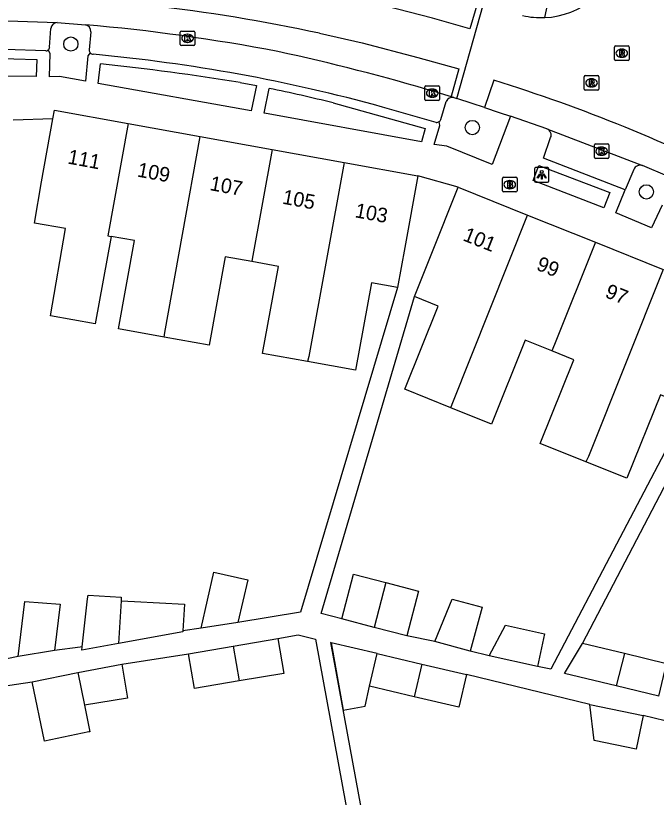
# Model space of a CAD drawing. Extents: x 159718 to 160783, y 383290 to 384030.
# Drawn here: x 160252.4 to 160296.4, y 383699.6 to 383753.2 of the extents above; entities that cross this region are included whole.
import ezdxf

# ---------------------------------------------------------------- set-up
doc = ezdxf.new("R2010")
doc.units = 0
for name, color, linetype in [('IMGEO_Boom', 7, 'Continuous'), ('IMGEO_Brandkraan', 7, 'Continuous'), ('IMGEO_Kolk', 7, 'Continuous'), ('IMGEO_Lichtpunt', 7, 'Continuous'), ('IMGEO_Pand', 7, 'Continuous'), ('IMGEO_Pand_nummerreeks', 7, 'Continuous'), ('IMGEO_Parkeervlak_open', 7, 'Continuous'), ('IMGEO_Rijbaan_lokaal_gesloten', 7, 'Continuous'), ('IMGEO_Rijbaan_lokaal_open', 7, 'Continuous'), ('IMGEO_Rioolput', 7, 'Continuous'), ('IMGEO_Voetpad_open', 7, 'Continuous')]:
    doc.layers.add(name, color=color, linetype=linetype)

msp = doc.modelspace()

# ---------------------------------------------------------------- linework, layer by layer
at = {"layer": 'IMGEO_Boom'}
for centre in [(160256.166, 383751.277), (160283.738, 383745.547), (160295.689, 383741.129)]:
    msp.add_circle(centre, 0.489, dxfattribs=at)
at = {"layer": 'IMGEO_Brandkraan'}
for p, q in [((160285.804, 383741.203), (160285.804, 383742.055)), ((160285.879, 383742.129), (160286.731, 383742.129)), ((160286.292, 383741.909), (160286.317, 383741.909)), ((160286.805, 383742.055), (160286.805, 383741.203)), ((160286.315, 383741.349), (160286.29, 383741.349)), ((160286.731, 383741.129), (160285.879, 383741.129))]:
    msp.add_line(p, q, dxfattribs=at)
for points in [[(160285.804, 383741.203), (160285.804, 383742.055)], [(160285.879, 383742.129), (160286.731, 383742.129)], [(160286.152, 383741.829), (160286.152, 383741.429), (160286.365, 383741.429)], [(160286.383, 383741.829), (160286.152, 383741.829)], [(160286.331, 383741.748), (160286.277, 383741.748), (160286.277, 383741.672)], [(160286.805, 383742.055), (160286.805, 383741.203)], [(160286.277, 383741.672), (160286.33, 383741.672)], [(160286.339, 383741.596), (160286.277, 383741.596), (160286.277, 383741.515)], [(160286.277, 383741.515), (160286.339, 383741.515)], [(160286.731, 383741.129), (160285.879, 383741.129)]]:
    msp.add_lwpolyline(points, dxfattribs=at)
for centre, radius, start, end in [((160285.881, 383742.053), 0.0765, 91.552, 178.448), ((160285.881, 383742.053), 0.0765, 91.552, 178.448), ((160286.332, 383741.71), 0.0379, 267.8285, 90.9355), ((160286.387, 383741.684), 0.145, 59.4692, 91.5367), ((160286.412, 383741.731), 0.0922, 285.5137, 58.1501), ((160286.729, 383742.053), 0.0765, 1.552, 88.448), ((160286.729, 383742.053), 0.0765, 1.552, 88.448), ((160285.881, 383741.205), 0.0765, 181.552, 268.448), ((160285.881, 383741.205), 0.0765, 181.552, 268.448), ((160286.34, 383741.555), 0.0404, 269.8759, 90.5077), ((160286.371, 383741.68), 0.251, 268.6676, 293.5347), ((160286.417, 383741.539), 0.105, 301.3115, 78.989), ((160286.729, 383741.205), 0.0765, 271.552, 358.448), ((160286.729, 383741.205), 0.0765, 271.552, 358.448)]:
    msp.add_arc(centre, radius, start, end, dxfattribs=at)
for centre, major_axis, ratio, start_param, end_param in [((160286.291, 383741.629), (-0.387, 0.002), 0.722429, 4.712389, 7.853982), ((160286.316, 383741.629), (-0.39, 0.002), 0.717154, 1.570796, 4.712389)]:
    msp.add_ellipse(centre, major_axis=major_axis, ratio=ratio, start_param=start_param, end_param=end_param, dxfattribs=at)
at = {"layer": 'IMGEO_Kolk'}
for p, q in [((160263.681, 383751.248), (160263.681, 383752.1)), ((160263.756, 383752.174), (160264.608, 383752.174)), ((160264.169, 383751.954), (160264.194, 383751.954)), ((160264.682, 383752.1), (160264.682, 383751.248)), ((160264.192, 383751.394), (160264.167, 383751.394)), ((160264.608, 383751.174), (160263.756, 383751.174)), ((160280.48, 383747.484), (160280.48, 383748.336)), ((160280.555, 383748.41), (160281.407, 383748.41)), ((160280.968, 383748.19), (160280.993, 383748.19)), ((160281.481, 383748.336), (160281.481, 383747.484)), ((160280.991, 383747.63), (160280.966, 383747.63)), ((160281.407, 383747.41), (160280.555, 383747.41)), ((160292.19, 383744.424), (160293.042, 383744.424)), ((160292.115, 383743.498), (160292.115, 383744.35)), ((160292.603, 383744.204), (160292.628, 383744.204)), ((160293.116, 383744.35), (160293.116, 383743.498)), ((160293.042, 383743.424), (160292.19, 383743.424)), ((160292.626, 383743.644), (160292.601, 383743.644))]:
    msp.add_line(p, q, dxfattribs=at)
for points in [[(160263.681, 383751.248), (160263.681, 383752.1)], [(160263.756, 383752.174), (160264.608, 383752.174)], [(160264.682, 383752.1), (160264.682, 383751.248)], [(160264.002, 383751.874), (160264.125, 383751.874), (160264.125, 383751.723), (160264.255, 383751.874), (160264.419, 383751.874), (160264.273, 383751.723), (160264.426, 383751.474), (160264.274, 383751.474), (160264.189, 383751.638), (160264.125, 383751.571), (160264.125, 383751.474), (160264.002, 383751.474), (160264.002, 383751.874)], [(160264.608, 383751.174), (160263.756, 383751.174)], [(160280.48, 383747.484), (160280.48, 383748.336)], [(160280.555, 383748.41), (160281.407, 383748.41)], [(160281.481, 383748.336), (160281.481, 383747.484)], [(160280.801, 383748.11), (160280.924, 383748.11), (160280.924, 383747.959), (160281.054, 383748.11), (160281.218, 383748.11), (160281.072, 383747.959), (160281.225, 383747.71), (160281.073, 383747.71), (160280.988, 383747.874), (160280.924, 383747.807), (160280.924, 383747.71), (160280.801, 383747.71), (160280.801, 383748.11)], [(160281.407, 383747.41), (160280.555, 383747.41)], [(160292.19, 383744.424), (160293.042, 383744.424)], [(160292.115, 383743.498), (160292.115, 383744.35)], [(160292.436, 383744.124), (160292.559, 383744.124), (160292.559, 383743.973), (160292.689, 383744.124), (160292.853, 383744.124), (160292.707, 383743.973), (160292.86, 383743.724), (160292.708, 383743.724), (160292.623, 383743.888), (160292.559, 383743.821), (160292.559, 383743.724), (160292.436, 383743.724), (160292.436, 383744.124)], [(160293.116, 383744.35), (160293.116, 383743.498)], [(160293.042, 383743.424), (160292.19, 383743.424)]]:
    msp.add_lwpolyline(points, dxfattribs=at)
for centre, start, end in [((160263.758, 383752.098), 91.552, 178.448), ((160263.758, 383752.098), 91.552, 178.448), ((160264.606, 383752.098), 1.552, 88.448), ((160264.606, 383752.098), 1.552, 88.448), ((160263.758, 383751.25), 181.552, 268.448), ((160263.758, 383751.25), 181.552, 268.448), ((160264.606, 383751.25), 271.552, 358.448), ((160264.606, 383751.25), 271.552, 358.448), ((160280.557, 383748.334), 91.552, 178.448), ((160280.557, 383748.334), 91.552, 178.448), ((160281.405, 383748.334), 1.552, 88.448), ((160281.405, 383748.334), 1.552, 88.448), ((160280.557, 383747.486), 181.552, 268.448), ((160280.557, 383747.486), 181.552, 268.448), ((160281.405, 383747.486), 271.552, 358.448), ((160281.405, 383747.486), 271.552, 358.448), ((160292.192, 383744.348), 91.552, 178.448), ((160292.192, 383744.348), 91.552, 178.448), ((160293.04, 383744.348), 1.552, 88.448), ((160293.04, 383744.348), 1.552, 88.448), ((160292.192, 383743.5), 181.552, 268.448), ((160292.192, 383743.5), 181.552, 268.448), ((160293.04, 383743.5), 271.552, 358.448), ((160293.04, 383743.5), 271.552, 358.448)]:
    msp.add_arc(centre, 0.0765, start, end, dxfattribs=at)
for centre, major_axis, ratio, start_param, end_param in [((160264.168, 383751.674), (-0.387, 0.002), 0.722429, 4.712389, 7.853982), ((160264.193, 383751.674), (-0.39, 0.002), 0.717154, 1.570796, 4.712389), ((160280.967, 383747.91), (-0.387, 0.002), 0.722429, 4.712389, 7.853982), ((160280.992, 383747.91), (-0.39, 0.002), 0.717154, 1.570796, 4.712389), ((160292.602, 383743.924), (-0.387, 0.002), 0.722429, 4.712389, 7.853982), ((160292.627, 383743.924), (-0.39, 0.002), 0.717154, 1.570796, 4.712389)]:
    msp.add_ellipse(centre, major_axis=major_axis, ratio=ratio, start_param=start_param, end_param=end_param, dxfattribs=at)
at = {"layer": 'IMGEO_Lichtpunt'}
for p, q in [((160288.905, 383742.797), (160288.097, 383742.797)), ((160288.905, 383742.797), (160288.097, 383742.797)), ((160288.003, 383742.702), (160288.003, 383741.895)), ((160288.003, 383742.702), (160288.003, 383741.895)), ((160288.999, 383741.895), (160288.999, 383742.702)), ((160288.999, 383741.895), (160288.999, 383742.702)), ((160288.097, 383741.801), (160288.905, 383741.801)), ((160288.097, 383741.801), (160288.905, 383741.801))]:
    msp.add_line(p, q, dxfattribs=at)
for points in [[(160288.377, 383742.366), (160288.416, 383742.338), (160288.228, 383742.076), (160288.19, 383742.103), (160288.377, 383742.366)], [(160288.479, 383742.318), (160288.526, 383742.318), (160288.526, 383741.996), (160288.479, 383741.996), (160288.479, 383742.318)], [(160288.589, 383742.338), (160288.627, 383742.365), (160288.814, 383742.103), (160288.775, 383742.075), (160288.589, 383742.338)]]:
    msp.add_lwpolyline(points, dxfattribs=at)
msp.add_circle((160288.502, 383742.5), 0.0994, dxfattribs=at)
for centre, start, end in [((160288.097, 383742.702), 90, 180), ((160288.097, 383742.702), 90, 180), ((160288.905, 383742.702), 0, 90), ((160288.905, 383742.702), 0, 90), ((160288.097, 383741.895), 180, 270), ((160288.097, 383741.895), 180, 270), ((160288.905, 383741.895), 270, 0), ((160288.905, 383741.895), 270, 360)]:
    msp.add_arc(centre, 0.0946, start, end, dxfattribs=at)
at = {"layer": 'IMGEO_Pand'}
for points in [[(160254.943, 383746.14), (160255.05, 383746.736), (160260.109, 383745.822)], [(160258.931, 383738.076), (160257.845, 383732.063), (160254.773, 383732.618), (160255.799, 383738.612), (160253.676, 383738.976), (160254.162, 383741.818), (160254.943, 383746.14)], [(160260.109, 383745.822), (160258.716, 383738.115), (160258.931, 383738.076)], [(160260.109, 383745.822), (160265.048, 383744.931)], [(160262.572, 383731.156), (160262.615, 383731.47), (160265.048, 383744.931)], [(160265.048, 383744.931), (160269.987, 383744.038)], [(160269.987, 383744.038), (160268.626, 383736.512), (160268.597, 383736.344)], [(160269.987, 383744.038), (160274.926, 383743.147)], [(160274.926, 383743.147), (160272.519, 383729.831), (160272.428, 383729.473)], [(160274.926, 383743.147), (160279.984, 383742.233)], [(160279.984, 383742.233), (160279.095, 383737.315), (160278.599, 383734.569)], [(160279.777, 383733.939), (160280.912, 383736.807), (160282.77, 383741.446)], [(160282.77, 383741.446), (160287.536, 383739.538)], [(160282.257, 383726.31), (160282.342, 383726.563), (160287.536, 383739.538)], [(160287.536, 383739.538), (160292.193, 383737.673)], [(160262.572, 383731.156), (160259.435, 383731.722), (160260.53, 383737.788), (160258.931, 383738.076)], [(160292.193, 383737.673), (160289.378, 383730.644), (160289.205, 383730.211)], [(160292.193, 383737.673), (160296.849, 383735.809)], [(160268.597, 383736.344), (160266.763, 383736.676), (160265.666, 383730.597), (160262.572, 383731.156)], [(160272.428, 383729.473), (160269.338, 383730.031), (160270.419, 383736.015), (160268.597, 383736.344)], [(160296.849, 383735.809), (160291.706, 383722.965), (160291.523, 383722.6)], [(160278.599, 383734.569), (160276.805, 383734.893), (160275.719, 383728.878), (160272.428, 383729.473)], [(160282.257, 383726.31), (160279.095, 383727.575), (160281.38, 383733.282), (160279.777, 383733.939)], [(160289.205, 383730.211), (160287.364, 383730.948), (160285.059, 383725.188), (160282.257, 383726.31)], [(160291.523, 383722.6), (160288.405, 383723.848), (160290.711, 383729.608), (160289.205, 383730.211)], [(160298.609, 383726.403), (160296.649, 383727.196), (160294.354, 383721.466), (160291.523, 383722.6)], [(160265.127, 383711.169), (160265.992, 383715.022), (160268.328, 383714.488), (160267.636, 383711.573)], [(160274.769, 383711.807), (160275.57, 383714.884), (160277.803, 383714.303)], [(160277.803, 383714.303), (160277.003, 383711.226)], [(160277.803, 383714.303), (160280.037, 383713.722), (160279.237, 383710.645)], [(160256.941, 383709.898), (160257.318, 383713.179), (160257.348, 383713.44), (160259.636, 383713.314), (160259.621, 383713.052)], [(160252.555, 383709.22), (160253.009, 383713.007), (160255.432, 383712.83), (160255.053, 383709.649)], [(160259.621, 383713.052), (160259.453, 383710.126)], [(160259.621, 383713.052), (160260.534, 383713.001), (160263.964, 383712.812), (160263.863, 383710.985)], [(160281.153, 383710.259), (160282.358, 383713.167), (160284.403, 383712.611), (160283.584, 383709.598)], [(160277.003, 383711.226), (160274.769, 383711.807)], [(160267.636, 383711.573), (160265.127, 383711.169)], [(160279.237, 383710.645), (160277.003, 383711.226)], [(160284.895, 383709.27), (160286.018, 383711.374), (160288.693, 383710.793), (160288.206, 383708.551)], [(160263.863, 383710.985), (160263.859, 383710.913), (160259.453, 383710.126)], [(160259.453, 383710.126), (160256.915, 383709.673), (160256.941, 383709.898)], [(160267.312, 383709.946), (160270.378, 383710.469)], [(160270.378, 383710.469), (160270.787, 383708.072), (160267.722, 383707.549)], [(160277.21, 383709.43), (160274.041, 383710.174)], [(160274.041, 383710.174), (160274.878, 383705.544), (160276.367, 383705.814), (160276.684, 383707.191)], [(160283.584, 383709.598), (160281.153, 383710.259)], [(160293.616, 383707.217), (160290.076, 383708.068), (160291.293, 383710.118)], [(160294.183, 383709.424), (160291.293, 383710.118)], [(160255.053, 383709.649), (160252.555, 383709.22)], [(160264.247, 383709.422), (160267.312, 383709.946)], [(160267.312, 383709.946), (160267.722, 383707.549)], [(160267.722, 383707.549), (160264.656, 383707.025), (160264.247, 383709.422)], [(160276.684, 383707.191), (160277.21, 383709.43)], [(160277.21, 383709.43), (160280.276, 383708.71)], [(160288.206, 383708.551), (160284.895, 383709.27)], [(160294.183, 383709.424), (160293.616, 383707.217)], [(160296.54, 383706.514), (160297.073, 383708.73), (160294.183, 383709.424)], [(160256.65, 383708.126), (160259.671, 383708.696)], [(160259.671, 383708.696), (160260.051, 383706.379), (160257.103, 383705.896)], [(160280.276, 383708.71), (160279.751, 383706.471)], [(160280.276, 383708.71), (160283.343, 383707.991)], [(160253.522, 383707.491), (160256.65, 383708.126)], [(160256.65, 383708.126), (160257.103, 383705.896)], [(160283.343, 383707.991), (160282.817, 383705.751), (160279.751, 383706.471)], [(160257.103, 383705.896), (160257.475, 383704.064), (160257.404, 383704.05), (160254.35, 383703.415), (160253.522, 383707.491)], [(160279.751, 383706.471), (160276.684, 383707.191)], [(160296.54, 383706.514), (160293.616, 383707.217)], [(160295.458, 383705.169), (160294.983, 383702.876), (160292.099, 383703.473), (160291.798, 383705.927)], [(160291.798, 383705.927), (160295.458, 383705.169)]]:
    msp.add_lwpolyline(points, dxfattribs=at)
at = {"layer": 'IMGEO_Parkeervlak_open'}
for points in [[(160254.715, 383751.068), (160254.788, 383752.341)], [(160257.552, 383752.124), (160257.427, 383750.876)], [(160281.58, 383746.092), (160281.932, 383747.333)], [(160294.825, 383742.668), (160294.228, 383741.273)]]:
    msp.add_lwpolyline(points, dxfattribs=at)
for centre, radius, start, end in [((160255.259, 383752.276), 0.476, 92.4172, 172.1302), ((160257.061, 383752.123), 0.491, 0.0854, 77.0293), ((160254.438, 383751.083), 0.278, 310.7588, 356.8184), ((160257.739, 383750.886), 0.312, 181.9267, 221.4744), ((160282.374, 383747.143), 0.481, 78.4176, 156.7389), ((160281.26, 383746.252), 0.358, 303.6234, 333.4195), ((160295.272, 383742.479), 0.485, 71.3016, 157.0114)]:
    msp.add_arc(centre, radius, start, end, dxfattribs=at)
at = {"layer": 'IMGEO_Rijbaan_lokaal_gesloten'}
for points in [[(160284.117, 383754.17), (160283.568, 383752.315), (160281.005, 383753.059), (160277.795, 383753.888)], [(160235.735, 383752.893), (160244.289, 383752.887), (160249.105, 383752.894), (160251.838, 383752.868), (160255.239, 383752.751)], [(160255.239, 383752.751), (160257.171, 383752.602)], [(160273.24, 383752.022), (160276.175, 383751.372), (160280.004, 383750.364), (160282.804, 383749.568), (160282.285, 383747.67)], [(160281.293, 383747.972), (160282.285, 383747.67)], [(160284.571, 383746.92), (160285.572, 383746.59), (160286.346, 383746.323)], [(160288.859, 383745.457), (160286.346, 383746.323)], [(160288.859, 383745.457), (160295.427, 383742.938)], [(160297.147, 383742.213), (160295.427, 383742.938)]]:
    msp.add_lwpolyline(points, dxfattribs=at)
for centre, radius, start, end in [((160247.9, 383634.013), 120.699, 77.88087, 89.06708), ((160246.084, 383624.303), 128.778, 79.12622, 85.06088), ((160236.891, 383597.326), 157.054, 73.57737, 77.68914)]:
    msp.add_arc(centre, radius, start, end, dxfattribs=at)
at = {"layer": 'IMGEO_Rijbaan_lokaal_open'}
for points in [[(160282.669, 383747.55), (160284.499, 383754.047)], [(160285.206, 383748.797), (160284.571, 383746.92)], [(160282.285, 383747.67), (160282.47, 383747.614)], [(160282.47, 383747.614), (160282.669, 383747.55)], [(160284.571, 383746.92), (160283.724, 383747.199), (160282.669, 383747.55)]]:
    msp.add_lwpolyline(points, dxfattribs=at)
for centre, radius, start, end in [((160288.472, 383758.685), 5.593, 272.4437, 346.4), ((160288.466, 383758.64), 5.549, 256.7197, 272.5243), ((160252.225, 383642.406), 111.386, 62.9202, 72.77648)]:
    msp.add_arc(centre, radius, start, end, dxfattribs=at)
at = {"layer": 'IMGEO_Rioolput'}
for p, q in [((160293.5, 383750.222), (160293.5, 383751.074)), ((160293.575, 383751.148), (160294.427, 383751.148)), ((160293.988, 383750.928), (160294.013, 383750.928)), ((160294.501, 383751.074), (160294.501, 383750.222)), ((160294.011, 383750.368), (160293.986, 383750.368)), ((160294.427, 383750.148), (160293.575, 383750.148)), ((160291.42, 383748.187), (160291.42, 383749.039)), ((160291.495, 383749.113), (160292.347, 383749.113)), ((160291.908, 383748.893), (160291.933, 383748.893)), ((160292.421, 383749.039), (160292.421, 383748.187)), ((160291.931, 383748.333), (160291.906, 383748.333)), ((160292.347, 383748.113), (160291.495, 383748.113))]:
    msp.add_line(p, q, dxfattribs=at)
for points in [[(160293.5, 383750.222), (160293.5, 383751.074)], [(160293.575, 383751.148), (160294.427, 383751.148)], [(160294.089, 383750.846), (160293.837, 383750.848), (160293.837, 383750.448)], [(160294.501, 383751.074), (160294.501, 383750.222)], [(160293.837, 383750.448), (160293.961, 383750.448), (160293.961, 383750.61), (160293.972, 383750.61)], [(160294.015, 383750.767), (160293.961, 383750.767), (160293.961, 383750.686)], [(160293.961, 383750.686), (160294.013, 383750.686)], [(160294.019, 383750.581), (160294.09, 383750.448), (160294.23, 383750.448), (160294.165, 383750.574)], [(160294.427, 383750.148), (160293.575, 383750.148)], [(160291.42, 383748.187), (160291.42, 383749.039)], [(160291.495, 383749.113), (160292.347, 383749.113)], [(160292.009, 383748.811), (160291.757, 383748.813), (160291.757, 383748.413)], [(160291.935, 383748.732), (160291.881, 383748.732), (160291.881, 383748.651)], [(160292.421, 383749.039), (160292.421, 383748.187)], [(160291.757, 383748.413), (160291.881, 383748.413), (160291.881, 383748.575), (160291.892, 383748.575)], [(160291.881, 383748.651), (160291.933, 383748.651)], [(160291.939, 383748.546), (160292.01, 383748.413), (160292.15, 383748.413), (160292.085, 383748.539)], [(160292.347, 383748.113), (160291.495, 383748.113)]]:
    msp.add_lwpolyline(points, dxfattribs=at)
for centre, radius, start, end in [((160293.577, 383751.072), 0.0765, 91.552, 178.448), ((160293.577, 383751.072), 0.0765, 91.552, 178.448), ((160294.088, 383750.736), 0.109, 350.3612, 89.416), ((160294.425, 383751.072), 0.0765, 1.552, 88.448), ((160294.425, 383751.072), 0.0765, 1.552, 88.448), ((160293.971, 383750.557), 0.0533, 26.0293, 88.6989), ((160293.997, 383750.875), 0.19, 274.7715, 282.9687), ((160294.021, 383750.671), 0.0964, 77.0061, 93.1865), ((160294.035, 383750.728), 0.0378, 276.6634, 79.6772), ((160294.086, 383750.736), 0.112, 277.5842, 350.9817), ((160294.07, 383750.521), 0.108, 29.5134, 73.7905), ((160293.577, 383750.224), 0.0765, 181.552, 268.448), ((160293.577, 383750.224), 0.0765, 181.552, 268.448), ((160294.425, 383750.224), 0.0765, 271.552, 358.448), ((160294.425, 383750.224), 0.0765, 271.552, 358.448), ((160291.497, 383749.037), 0.0765, 91.552, 178.448), ((160291.497, 383749.037), 0.0765, 91.552, 178.448), ((160291.941, 383748.636), 0.0964, 77.0061, 93.1865), ((160291.955, 383748.693), 0.0378, 276.6634, 79.6772), ((160292.008, 383748.701), 0.109, 350.3612, 89.416), ((160292.006, 383748.701), 0.112, 277.5842, 350.9817), ((160292.345, 383749.037), 0.0765, 1.552, 88.448), ((160292.345, 383749.037), 0.0765, 1.552, 88.448), ((160291.497, 383748.189), 0.0765, 181.552, 268.448), ((160291.497, 383748.189), 0.0765, 181.552, 268.448), ((160291.891, 383748.522), 0.0533, 26.0293, 88.6989), ((160291.917, 383748.84), 0.19, 274.7715, 282.9687), ((160291.99, 383748.486), 0.108, 29.5134, 73.7905), ((160292.345, 383748.189), 0.0765, 271.552, 358.448), ((160292.345, 383748.189), 0.0765, 271.552, 358.448)]:
    msp.add_arc(centre, radius, start, end, dxfattribs=at)
for centre, major_axis, ratio, start_param, end_param in [((160293.987, 383750.648), (-0.387, 0.002), 0.722429, 4.712389, 7.853982), ((160294.012, 383750.648), (-0.39, 0.002), 0.717154, 1.570796, 4.712389), ((160291.907, 383748.613), (-0.387, 0.002), 0.722429, 4.712389, 7.853982), ((160291.932, 383748.613), (-0.39, 0.002), 0.717154, 1.570796, 4.712389)]:
    msp.add_ellipse(centre, major_axis=major_axis, ratio=ratio, start_param=start_param, end_param=end_param, dxfattribs=at)
at = {"layer": 'IMGEO_Voetpad_open'}
for points in [[(160288.71, 383753.097), (160289.534, 383756.941), (160284.937, 383757.955), (160284.521, 383756.283), (160284.323, 383756.096)], [(160254.448, 383750.808), (160251.647, 383750.901), (160250.345, 383750.903), (160249.238, 383750.888), (160244.077, 383750.906), (160236.405, 383750.915)], [(160257.505, 383750.68), (160257.335, 383750.472), (160257.167, 383748.732), (160255.38, 383749.05), (160254.696, 383749.035), (160254.758, 383750.629), (160254.619, 383750.873)], [(160246.056, 383749.084), (160245.97, 383750.362), (160249.196, 383750.3), (160250.687, 383750.299), (160252.251, 383750.256), (160253.843, 383750.213), (160253.783, 383749.057), (160246.056, 383749.084)], [(160258.034, 383748.576), (160258.201, 383749.916)], [(160267.787, 383748.634), (160268.909, 383748.43), (160268.562, 383746.699), (160258.034, 383748.576)], [(160269.465, 383746.535), (160269.441, 383746.539), (160269.794, 383748.236)], [(160274.171, 383747.236), (160280.503, 383745.472), (160280.237, 383744.573), (160269.465, 383746.535)], [(160281.246, 383745.9), (160277.56, 383746.957)], [(160254.943, 383746.14), (160252.201, 383746.065)], [(160286.346, 383746.323), (160285.098, 383743.007), (160281.975, 383744.258), (160281.111, 383744.391), (160281.497, 383745.689), (160281.458, 383745.954)], [(160294.228, 383741.273), (160288.632, 383743.445), (160289.112, 383744.853)], [(160287.915, 383741.908), (160288.304, 383742.939), (160293.179, 383741.095), (160292.755, 383740.033), (160287.915, 383741.908)], [(160282.77, 383741.446), (160279.984, 383742.233)], [(160296.781, 383740.212), (160296.049, 383738.654), (160293.581, 383739.694), (160294.228, 383741.273)], [(160278.599, 383734.569), (160271.947, 383712.267), (160267.636, 383711.573)], [(160274.769, 383711.807), (160273.352, 383712.175), (160279.777, 383733.939)], [(160298.609, 383726.403), (160289.116, 383708.353), (160288.206, 383708.551)], [(160291.293, 383710.118), (160299.55, 383725.901)], [(160265.127, 383711.169), (160263.863, 383710.985)], [(160270.378, 383710.469), (160271.773, 383710.707), (160272.973, 383710.425), (160277.395, 383686.319)], [(160281.153, 383710.259), (160279.237, 383710.645)], [(160274.041, 383710.174), (160274.004, 383710.183), (160278.362, 383686.412)], [(160256.941, 383709.898), (160256.82, 383709.876), (160255.053, 383709.649)], [(160284.895, 383709.27), (160283.584, 383709.598)], [(160252.555, 383709.22), (160249.074, 383708.529)], [(160259.671, 383708.696), (160264.247, 383709.422)], [(160291.798, 383705.927), (160283.343, 383707.991)], [(160249.341, 383706.867), (160253.522, 383707.491)], [(160299.989, 383704.076), (160295.458, 383705.169)]]:
    msp.add_lwpolyline(points, dxfattribs=at)
for centre, radius, start, end in [((160254.44, 383751.085), 0.278, 271.5672, 310.0581), ((160257.739, 383750.885), 0.311, 221.135, 264.3947), ((160247.216, 383636.735), 114.323, 74.60782, 84.73372), ((160241.148, 383585.928), 164.873, 80.70194, 84.06336), ((160251.105, 383656.355), 93.763, 75.75876, 78.50261), ((160281.27, 383746.251), 0.351, 266.1507, 302.4299), ((160288.69, 383745.031), 0.458, 337.0696, 68.3855)]:
    msp.add_arc(centre, radius, start, end, dxfattribs=at)

# ---------------------------------------------------------------- texts
at = {"layer": 'IMGEO_Pand_nummerreeks'}
for s, rotation, p in [('111', 349.4117, (160255.899, 383743.083)), ('109', 349.4117, (160260.679, 383742.189)), ('107', 349.4117, (160265.662, 383741.258)), ('105', 349.4117, (160270.645, 383740.326)), ('103', 349.4117, (160275.628, 383739.395)), ('101', 338.2391, (160283.029, 383737.814)), ('99', 338.2391, (160288.068, 383735.804)), ('97', 338.2391, (160292.784, 383733.921))]:
    msp.add_text(s, height=1, rotation=rotation, dxfattribs=at).set_placement(p)

doc.saveas('drawing.dxf')
